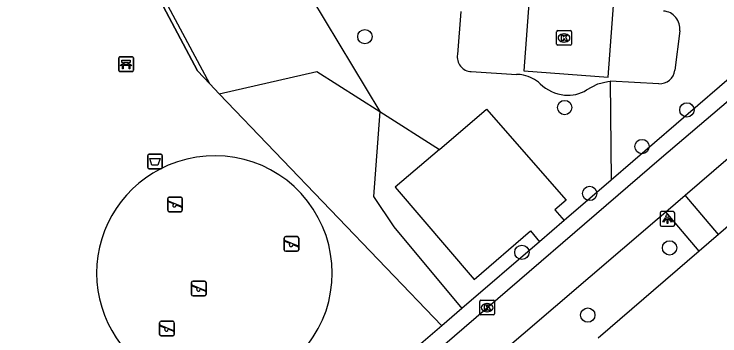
# Model space of a CAD drawing. Extents: x 158474 to 159560, y 388525 to 389605.
# Drawn here: x 158989.49 to 159037.62, y 388944.44 to 388966.38 of the extents above; entities that cross this region are included whole.
import ezdxf

# ---------------------------------------------------------------- set-up
doc = ezdxf.new("R2010")
doc.units = 0
for name, color, linetype in [('IMGEO_Afvalbak', 7, 'Continuous'), ('IMGEO_Bank', 7, 'Continuous'), ('IMGEO_Boom', 7, 'Continuous'), ('IMGEO_Fietspad_gesloten', 7, 'Continuous'), ('IMGEO_Groenvoorziening', 7, 'Continuous'), ('IMGEO_Hek', 7, 'Continuous'), ('IMGEO_Kolk', 7, 'Continuous'), ('IMGEO_Lichtpunt', 7, 'Continuous'), ('IMGEO_Parkeervlak_open', 7, 'Continuous'), ('IMGEO_Speelvoorziening', 7, 'Continuous'), ('IMGEO_Voetpad_open', 7, 'Continuous')]:
    doc.layers.add(name, color=color, linetype=linetype)

msp = doc.modelspace()

# ---------------------------------------------------------------- linework, layer by layer
at = {"layer": 'IMGEO_Afvalbak'}
for p, q in [((158998.602, 388955.935), (158998.602, 388956.735)), ((158998.602, 388956.735), (158998.602, 388955.935)), ((158998.702, 388956.835), (158999.492, 388956.835)), ((158999.492, 388956.835), (158998.702, 388956.835)), ((158999.592, 388956.735), (158999.592, 388955.935)), ((158999.592, 388955.935), (158999.592, 388956.735)), ((158999.492, 388955.835), (158998.702, 388955.835)), ((158998.702, 388955.835), (158999.492, 388955.835))]:
    msp.add_line(p, q, dxfattribs=at)
msp.add_lwpolyline([(158998.745, 388956.549), (158999.449, 388956.549), (158999.3, 388956.079), (158998.894, 388956.079), (158998.745, 388956.549)], dxfattribs=at)
for centre, start, end in [((158998.702, 388956.735), 90, 180), ((158998.702, 388956.735), 90, 180), ((158999.492, 388956.735), 0, 90), ((158999.492, 388956.735), 360, 90), ((158998.702, 388955.935), 180, 270), ((158998.702, 388955.935), 180, 270), ((158999.492, 388955.935), 270, 0), ((158999.492, 388955.935), 270, 0)]:
    msp.add_arc(centre, 0.1, start, end, dxfattribs=at)
at = {"layer": 'IMGEO_Bank'}
for p, q in [((158996.626, 388962.549), (158996.626, 388963.39)), ((158996.626, 388963.39), (158996.626, 388962.549)), ((158996.701, 388963.474), (158997.542, 388963.474)), ((158997.542, 388963.474), (158996.701, 388963.474)), ((158997.626, 388963.399), (158997.626, 388962.558)), ((158997.626, 388962.558), (158997.626, 388963.399)), ((158996.935, 388962.98), (158996.935, 388963.086)), ((158996.979, 388963.086), (158996.979, 388962.98)), ((158997.267, 388963.092), (158996.985, 388963.092)), ((158996.985, 388962.974), (158997.267, 388962.974)), ((158997.273, 388962.98), (158997.273, 388963.086)), ((158997.317, 388963.086), (158997.317, 388962.98)), ((158997.551, 388962.474), (158996.71, 388962.474)), ((158996.71, 388962.474), (158997.551, 388962.474)), ((158997.323, 388962.872), (158996.93, 388962.872))]:
    msp.add_line(p, q, dxfattribs=at)
for points in [[(158996.873, 388962.872), (158996.731, 388962.872), (158996.843, 388962.974), (158996.929, 388962.974)], [(158996.929, 388963.092), (158996.843, 388963.092), (158996.843, 388963.253), (158997.406, 388963.253), (158997.406, 388963.092), (158997.323, 388963.092)], [(158997.323, 388962.974), (158997.406, 388962.974), (158997.518, 388962.872), (158997.379, 388962.872)], [(158996.923, 388962.865), (158996.923, 388962.658), (158996.88, 388962.658), (158996.88, 388962.865)], [(158997.373, 388962.865), (158997.373, 388962.658), (158997.329, 388962.658), (158997.329, 388962.865)]]:
    msp.add_lwpolyline(points, dxfattribs=at)
for centre, radius, start, end in [((158996.704, 388963.396), 0.0779, 92.4484, 184.2845), ((158996.704, 388963.396), 0.0779, 92.4484, 184.2845), ((158997.548, 388963.396), 0.0779, 2.4484, 94.2845), ((158997.548, 388963.396), 0.0779, 2.4484, 94.2845), ((158996.928, 388963.085), 0.00671, 2.8957, 87.1043), ((158996.928, 388962.981), 0.00671, 272.8957, 357.1043), ((158996.985, 388963.085), 0.00671, 92.8957, 177.1043), ((158996.985, 388962.981), 0.00671, 182.8957, 267.1043), ((158997.267, 388963.085), 0.00671, 2.8957, 87.1043), ((158997.267, 388962.981), 0.00671, 272.8957, 357.1043), ((158997.324, 388963.085), 0.00671, 92.8957, 177.1043), ((158997.324, 388962.981), 0.00671, 182.8957, 267.1043), ((158996.704, 388962.552), 0.0779, 182.4484, 274.2845), ((158996.704, 388962.552), 0.0779, 182.4484, 274.2845), ((158996.873, 388962.865), 0.00671, 2.8957, 87.1043), ((158996.93, 388962.865), 0.00671, 92.8957, 177.1043), ((158997.322, 388962.865), 0.00671, 2.8957, 87.1043), ((158997.379, 388962.865), 0.00671, 92.8957, 177.1043), ((158997.548, 388962.552), 0.0779, 272.4484, 4.2845), ((158997.548, 388962.552), 0.0779, 272.4484, 4.2845)]:
    msp.add_arc(centre, radius, start, end, dxfattribs=at)
at = {"layer": 'IMGEO_Boom'}
for centre in [(159013.414, 388964.85), (159027.031, 388960.015), (159035.368, 388959.855), (159032.31, 388957.357), (159028.735, 388954.155), (159034.188, 388950.446), (159024.119, 388950.142), (159028.612, 388945.861)]:
    msp.add_circle(centre, 0.489, dxfattribs=at)
at = {"layer": 'IMGEO_Fietspad_gesloten'}
for points in [[(158982.556, 388907.1), (158984.126, 388908.89), (158991.035, 388916.747), (158993.803, 388919.761), (158997.258, 388923.376), (159000, 388926.236), (159000.439, 388926.694), (159004.156, 388930.365), (159007.355, 388933.494), (159010.208, 388936.145), (159013.072, 388938.778), (159015.935, 388941.39), (159018.694, 388943.743), (159033.647, 388956.597), (159049.939, 388970.49), (159054.573, 388974.475), (159070.579, 388988.241), (159084.209, 389000), (159114.372, 389026.022)], [(159035.257, 388954.041), (159049.743, 388966.513)], [(159033.936, 388952.903), (159035.257, 388954.041)], [(159020.502, 388941.386), (159021.841, 388942.564), (159033.342, 388952.392), (159033.936, 388952.903)]]:
    msp.add_lwpolyline(points, dxfattribs=at)
at = {"layer": 'IMGEO_Groenvoorziening'}
for points in [[(159002.847, 388961.622), (159001.99, 388962.516), (158989.382, 388986.291)], [(159002.847, 388961.622), (159000, 388966.916), (158996.769, 388972.909), (159000, 388976.968), (159002.305, 388979.849)], [(159002.305, 388979.849), (159014.438, 388959.738)], [(159051.772, 388963.65), (159037.514, 388951.357)], [(159003.484, 388960.959), (159010.144, 388962.477), (159014.438, 388959.738)], [(159003.484, 388960.959), (159002.847, 388961.622)], [(159030.146, 388961.822), (159030.194, 388955.059)], [(159018.661, 388945.137), (159003.484, 388960.959)], [(159014.438, 388959.738), (159014.008, 388953.957), (159015.384, 388951.872), (159020.022, 388946.308)], [(159014.438, 388959.738), (159018.49, 388957.154)], [(159018.49, 388957.154), (159021.714, 388959.899), (159027.129, 388953.698), (159026.369, 388953.035), (159027, 388952.311)], [(159018.49, 388957.154), (159015.474, 388954.586), (159020.861, 388948.283), (159024.701, 388951.603), (159025.307, 388950.854)], [(159036.203, 388950.228), (159029.32, 388944.293)]]:
    msp.add_lwpolyline(points, dxfattribs=at)
for centre, radius, start, end in [((159003.173, 388948.724), 8.007, 246.6581, 113.3419), ((159003.098, 388948.724), 7.978, 112.8504, 247.1496)]:
    msp.add_arc(centre, radius, start, end, dxfattribs=at)
at = {"layer": 'IMGEO_Hek'}
for points in [[(158989.382, 388986.291), (159001.99, 388962.516), (159002.847, 388961.622)], [(159002.847, 388961.622), (159003.484, 388960.959)], [(159003.484, 388960.959), (159018.661, 388945.137)]]:
    msp.add_lwpolyline(points, dxfattribs=at)
at = {"layer": 'IMGEO_Kolk'}
for p, q in [((159026.488, 388964.332), (159026.488, 388965.184)), ((159026.563, 388965.258), (159027.415, 388965.258)), ((159026.976, 388965.038), (159027.001, 388965.038)), ((159027.489, 388965.184), (159027.489, 388964.332)), ((159026.999, 388964.478), (159026.974, 388964.478)), ((159027.415, 388964.258), (159026.563, 388964.258)), ((159021.249, 388945.944), (159021.249, 388946.796)), ((159021.324, 388946.87), (159022.176, 388946.87)), ((159021.737, 388946.65), (159021.762, 388946.65)), ((159022.25, 388946.796), (159022.25, 388945.944)), ((159021.76, 388946.09), (159021.735, 388946.09)), ((159022.176, 388945.87), (159021.324, 388945.87))]:
    msp.add_line(p, q, dxfattribs=at)
for points in [[(159026.488, 388964.332), (159026.488, 388965.184)], [(159026.563, 388965.258), (159027.415, 388965.258)], [(159026.809, 388964.958), (159026.932, 388964.958), (159026.932, 388964.807), (159027.062, 388964.958), (159027.226, 388964.958), (159027.08, 388964.807), (159027.233, 388964.558), (159027.081, 388964.558), (159026.996, 388964.722), (159026.932, 388964.655), (159026.932, 388964.558), (159026.809, 388964.558), (159026.809, 388964.958)], [(159027.489, 388965.184), (159027.489, 388964.332)], [(159027.415, 388964.258), (159026.563, 388964.258)], [(159021.249, 388945.944), (159021.249, 388946.796)], [(159021.324, 388946.87), (159022.176, 388946.87)], [(159021.57, 388946.57), (159021.693, 388946.57), (159021.693, 388946.419), (159021.823, 388946.57), (159021.987, 388946.57), (159021.841, 388946.419), (159021.994, 388946.17), (159021.842, 388946.17), (159021.757, 388946.334), (159021.693, 388946.267), (159021.693, 388946.17), (159021.57, 388946.17), (159021.57, 388946.57)], [(159022.25, 388946.796), (159022.25, 388945.944)], [(159022.176, 388945.87), (159021.324, 388945.87)]]:
    msp.add_lwpolyline(points, dxfattribs=at)
for centre, start, end in [((159026.565, 388965.182), 91.552, 178.448), ((159026.565, 388965.182), 91.552, 178.448), ((159027.413, 388965.182), 1.552, 88.448), ((159027.413, 388965.182), 1.552, 88.448), ((159026.565, 388964.334), 181.552, 268.448), ((159026.565, 388964.334), 181.552, 268.448), ((159027.413, 388964.334), 271.552, 358.448), ((159027.413, 388964.334), 271.552, 358.448), ((159021.326, 388946.794), 91.552, 178.448), ((159021.326, 388946.794), 91.552, 178.448), ((159022.174, 388946.794), 1.552, 88.448), ((159022.174, 388946.794), 1.552, 88.448), ((159021.326, 388945.946), 181.552, 268.448), ((159021.326, 388945.946), 181.552, 268.448), ((159022.174, 388945.946), 271.552, 358.448), ((159022.174, 388945.946), 271.552, 358.448)]:
    msp.add_arc(centre, 0.0765, start, end, dxfattribs=at)
for centre, major_axis, ratio, start_param, end_param in [((159026.975, 388964.758), (-0.387, 0.002), 0.722429, 4.712389, 7.853982), ((159027, 388964.758), (-0.39, 0.002), 0.717154, 1.570796, 4.712389), ((159021.736, 388946.37), (-0.387, 0.002), 0.722429, 4.712389, 7.853982), ((159021.761, 388946.37), (-0.39, 0.002), 0.717154, 1.570796, 4.712389)]:
    msp.add_ellipse(centre, major_axis=major_axis, ratio=ratio, start_param=start_param, end_param=end_param, dxfattribs=at)
at = {"layer": 'IMGEO_Lichtpunt'}
for p, q in [((159033.542, 388952.821), (159033.542, 388952.014)), ((159033.542, 388952.821), (159033.542, 388952.014)), ((159034.444, 388952.916), (159033.636, 388952.916)), ((159034.444, 388952.916), (159033.636, 388952.916)), ((159034.538, 388952.014), (159034.538, 388952.821)), ((159034.538, 388952.014), (159034.538, 388952.821)), ((159033.636, 388951.92), (159034.444, 388951.92)), ((159033.636, 388951.92), (159034.444, 388951.92))]:
    msp.add_line(p, q, dxfattribs=at)
for points in [[(159033.916, 388952.485), (159033.955, 388952.457), (159033.767, 388952.195), (159033.729, 388952.222), (159033.916, 388952.485)], [(159034.018, 388952.437), (159034.065, 388952.437), (159034.065, 388952.115), (159034.018, 388952.115), (159034.018, 388952.437)], [(159034.128, 388952.457), (159034.166, 388952.484), (159034.353, 388952.222), (159034.314, 388952.194), (159034.128, 388952.457)]]:
    msp.add_lwpolyline(points, dxfattribs=at)
msp.add_circle((159034.041, 388952.619), 0.0994, dxfattribs=at)
for centre, start, end in [((159033.636, 388952.821), 90, 180), ((159033.636, 388952.821), 90, 180), ((159034.444, 388952.821), 0, 90), ((159034.444, 388952.821), 0, 90), ((159033.636, 388952.014), 180, 270), ((159033.636, 388952.014), 180, 270), ((159034.444, 388952.014), 270, 0), ((159034.444, 388952.014), 270, 360)]:
    msp.add_arc(centre, 0.0946, start, end, dxfattribs=at)
at = {"layer": 'IMGEO_Parkeervlak_open'}
for points in [[(159019.95, 388966.554), (159019.722, 388963.637)], [(159034.878, 388965.25), (159034.548, 388962.556)], [(159020.667, 388962.465), (159023.75, 388962.272)], [(159028.528, 388961.213), (159029.293, 388961.633), (159029.988, 388961.787), (159030.146, 388961.822)], [(159033.452, 388961.632), (159030.146, 388961.822)]]:
    msp.add_lwpolyline(points, dxfattribs=at)
for centre, radius, start, end in [((159033.687, 388965.397), 1.2, 352.9626, 85.7368), ((159020.709, 388963.465), 1.001, 170.1379, 267.6215), ((159033.496, 388962.692), 1.061, 267.614, 352.6521), ((159023.736, 388959.902), 2.37, 77.8552, 89.6719), ((159023.725, 388959.825), 2.448, 47.6529, 77.9763), ((159027.393, 388963.8), 2.962, 227.0113, 262.8142), ((159027.268, 388963.212), 2.363, 264.043, 302.213)]:
    msp.add_arc(centre, radius, start, end, dxfattribs=at)
at = {"layer": 'IMGEO_Speelvoorziening'}
for p, q in [((158999.967, 388953.013), (158999.967, 388953.813)), ((158999.967, 388953.813), (158999.967, 388953.013)), ((159000.067, 388953.913), (159000.857, 388953.913)), ((159000.857, 388953.913), (159000.067, 388953.913)), ((159000.957, 388953.813), (159000.957, 388953.013)), ((159000.957, 388953.013), (159000.957, 388953.813)), ((159000.35, 388953.441), (159000.011, 388953.578)), ((159000.036, 388953.638), (159000.912, 388953.285)), ((159000.888, 388953.225), (159000.548, 388953.362)), ((159000.857, 388952.913), (159000.067, 388952.913)), ((159000.067, 388952.913), (159000.857, 388952.913)), ((159007.912, 388950.315), (159007.912, 388951.115)), ((159007.912, 388951.115), (159007.912, 388950.315)), ((159008.295, 388950.743), (159007.956, 388950.88)), ((159007.981, 388950.94), (159008.857, 388950.587)), ((159008.012, 388951.215), (159008.802, 388951.215)), ((159008.802, 388951.215), (159008.012, 388951.215)), ((159008.902, 388951.115), (159008.902, 388950.315)), ((159008.902, 388950.315), (159008.902, 388951.115)), ((159008.833, 388950.527), (159008.493, 388950.664)), ((159008.802, 388950.215), (159008.012, 388950.215)), ((159008.012, 388950.215), (159008.802, 388950.215)), ((159001.592, 388947.276), (159001.592, 388948.076)), ((159001.592, 388948.076), (159001.592, 388947.276)), ((159001.692, 388948.176), (159002.482, 388948.176)), ((159002.482, 388948.176), (159001.692, 388948.176)), ((159002.582, 388948.076), (159002.582, 388947.276)), ((159002.582, 388947.276), (159002.582, 388948.076)), ((159001.975, 388947.704), (159001.636, 388947.841)), ((159001.661, 388947.901), (159002.537, 388947.548)), ((159002.513, 388947.488), (159002.173, 388947.625)), ((159002.482, 388947.176), (159001.692, 388947.176)), ((159001.692, 388947.176), (159002.482, 388947.176)), ((158999.415, 388944.545), (158999.415, 388945.345)), ((158999.415, 388945.345), (158999.415, 388944.545)), ((158999.798, 388944.973), (158999.459, 388945.11)), ((158999.484, 388945.17), (159000.36, 388944.817)), ((158999.515, 388945.445), (159000.305, 388945.445)), ((159000.305, 388945.445), (158999.515, 388945.445)), ((159000.405, 388945.345), (159000.405, 388944.545)), ((159000.405, 388944.545), (159000.405, 388945.345)), ((159000.336, 388944.757), (158999.996, 388944.894)), ((159000.305, 388944.445), (158999.515, 388944.445)), ((158999.515, 388944.445), (159000.305, 388944.445))]:
    msp.add_line(p, q, dxfattribs=at)
for centre, radius, start, end in [((159000.067, 388953.813), 0.1, 90, 180), ((159000.067, 388953.813), 0.1, 90, 180), ((159000.857, 388953.813), 0.1, 0, 90), ((159000.857, 388953.813), 0.1, 360, 90), ((159000.024, 388953.608), 0.0327, 68.078, 248.078), ((159000.429, 388953.351), 0.12, 130.9928, 5.1632), ((159000.9, 388953.255), 0.0327, 248.078, 68.078), ((159000.067, 388953.013), 0.1, 180, 270), ((159000.067, 388953.013), 0.1, 180, 270), ((159000.857, 388953.013), 0.1, 270, 0), ((159000.857, 388953.013), 0.1, 270, 0), ((159008.012, 388951.115), 0.1, 90, 180), ((159008.012, 388951.115), 0.1, 90, 180), ((159007.969, 388950.91), 0.0327, 68.078, 248.078), ((159008.802, 388951.115), 0.1, 0, 90), ((159008.802, 388951.115), 0.1, 360, 90), ((159008.374, 388950.653), 0.12, 130.9928, 5.1632), ((159008.845, 388950.557), 0.0327, 248.078, 68.078), ((159008.012, 388950.315), 0.1, 180, 270), ((159008.012, 388950.315), 0.1, 180, 270), ((159008.802, 388950.315), 0.1, 270, 0), ((159008.802, 388950.315), 0.1, 270, 0), ((159001.692, 388948.076), 0.1, 90, 180), ((159001.692, 388948.076), 0.1, 90, 180), ((159002.482, 388948.076), 0.1, 0, 90), ((159002.482, 388948.076), 0.1, 360, 90), ((159001.649, 388947.871), 0.0327, 68.078, 248.078), ((159002.054, 388947.614), 0.12, 130.9928, 5.1632), ((159002.525, 388947.518), 0.0327, 248.078, 68.078), ((159001.692, 388947.276), 0.1, 180, 270), ((159001.692, 388947.276), 0.1, 180, 270), ((159002.482, 388947.276), 0.1, 270, 0), ((159002.482, 388947.276), 0.1, 270, 0), ((158999.515, 388945.345), 0.1, 90, 180), ((158999.515, 388945.345), 0.1, 90, 180), ((158999.472, 388945.14), 0.0327, 68.078, 248.078), ((159000.305, 388945.345), 0.1, 0, 90), ((159000.305, 388945.345), 0.1, 360, 90), ((158999.877, 388944.883), 0.12, 130.9928, 5.1632), ((159000.348, 388944.787), 0.0327, 248.078, 68.078), ((158999.515, 388944.545), 0.1, 180, 270), ((158999.515, 388944.545), 0.1, 180, 270), ((159000.305, 388944.545), 0.1, 270, 0), ((159000.305, 388944.545), 0.1, 270, 0)]:
    msp.add_arc(centre, radius, start, end, dxfattribs=at)
at = {"layer": 'IMGEO_Voetpad_open'}
for points in [[(159053.465, 388974.766), (159039.062, 388962.688), (159030.194, 388955.059)], [(159024.655, 388968.045), (159024.256, 388962.508), (159030.009, 388962.083), (159030.431, 388967.908)], [(159030.194, 388955.059), (159027, 388952.311)], [(159037.514, 388951.357), (159035.257, 388954.041)], [(159036.203, 388950.228), (159033.936, 388952.903)], [(159027, 388952.311), (159025.307, 388950.854)], [(159037.514, 388951.357), (159036.203, 388950.228)], [(159025.307, 388950.854), (159020.022, 388946.308)], [(159020.022, 388946.308), (159018.661, 388945.137)], [(159018.661, 388945.137), (159015.154, 388942.12), (159005.968, 388933.651), (159000.966, 388928.748)]]:
    msp.add_lwpolyline(points, dxfattribs=at)

doc.saveas('drawing.dxf')
